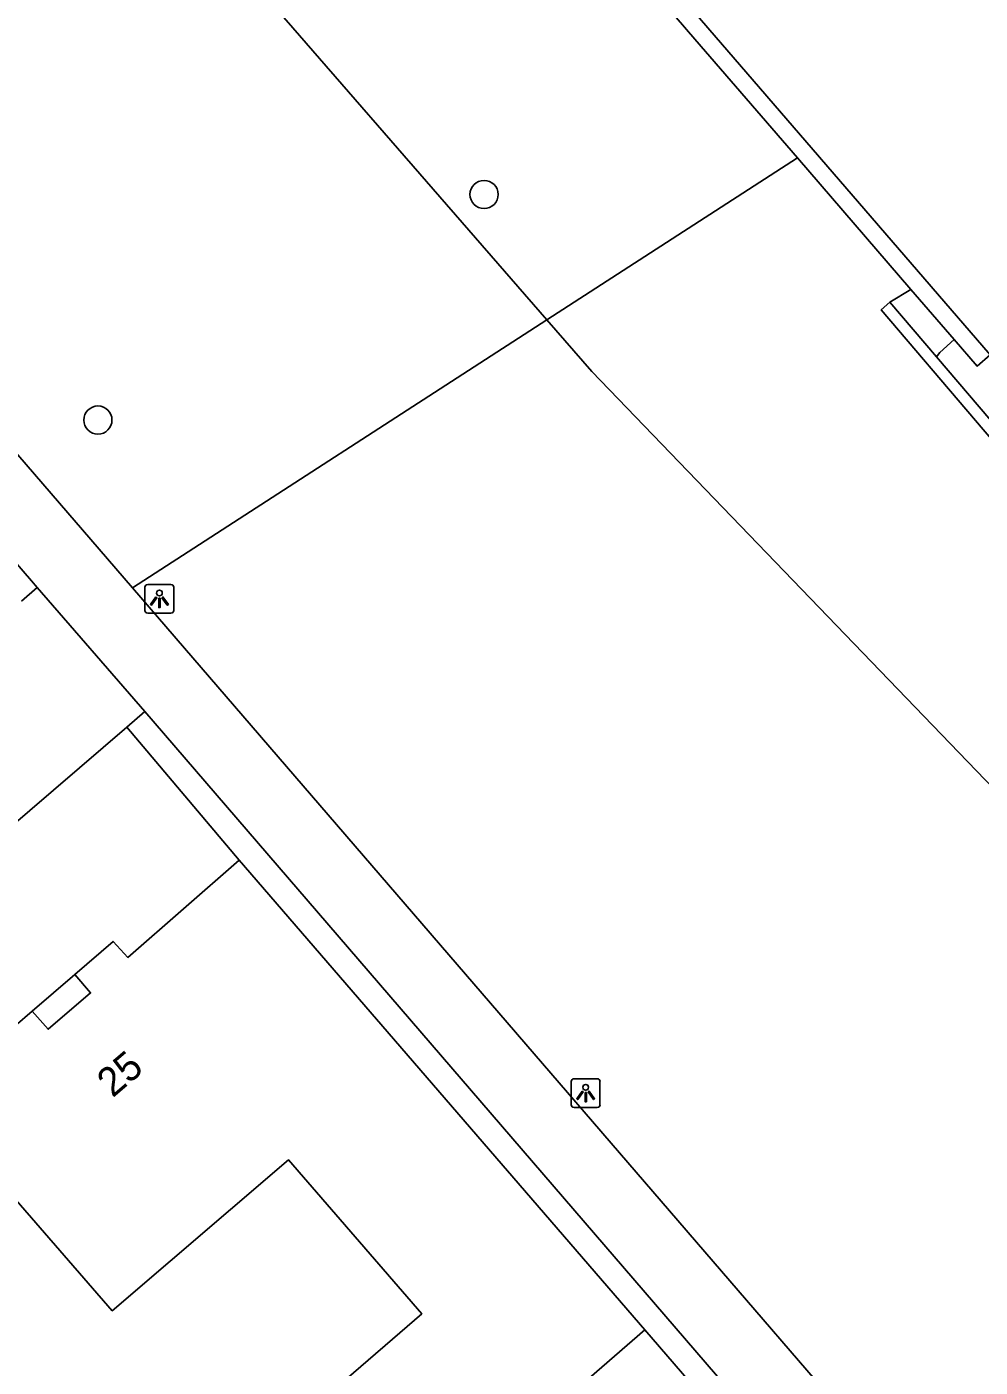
# Model space of a CAD drawing. Extents: x 155888 to 156864, y 383882 to 384671.
# Drawn here: x 156697.96 to 156731.07, y 384531.35 to 384577.89 of the extents above; entities that cross this region are included whole.
import ezdxf

# ---------------------------------------------------------------- set-up
doc = ezdxf.new("R2010")
doc.units = 0
for name, color, linetype in [('IMGEO_Boom', 7, 'Continuous'), ('IMGEO_Groenvoorziening', 7, 'Continuous'), ('IMGEO_Haag', 7, 'Continuous'), ('IMGEO_Kademuur', 7, 'Continuous'), ('IMGEO_Lichtpunt', 7, 'Continuous'), ('IMGEO_Loofbos', 7, 'Continuous'), ('IMGEO_Pand', 7, 'Continuous'), ('IMGEO_Pand_nummerreeks', 7, 'Continuous'), ('IMGEO_Pand_overbouw', 7, 'Continuous'), ('IMGEO_Rijbaan_lokaal_open', 7, 'Continuous'), ('IMGEO_Waterloop', 7, 'Continuous')]:
    doc.layers.add(name, color=color, linetype=linetype)

msp = doc.modelspace()

# ---------------------------------------------------------------- linework, layer by layer
at = {"layer": 'IMGEO_Boom'}
for centre in [(156713.839, 384572.068), (156700.431, 384564.237)]:
    msp.add_circle(centre, 0.489, dxfattribs=at)
at = {"layer": 'IMGEO_Groenvoorziening'}
for points in [[(156727.934, 384568.324), (156728.663, 384568.774)], [(156701.627, 384558.41), (156716.021, 384567.715)], [(156716.021, 384567.715), (156717.577, 384565.925), (156732.76, 384550.173), (156737.963, 384544.473), (156739.222, 384543.094), (156745.408, 384535.691), (156748.688, 384532.293), (156751.882, 384529.312), (156756.545, 384523.93), (156762.452, 384516.465), (156769.41, 384508.172), (156775.598, 384500), (156777.21, 384497.871), (156779.883, 384495.023), (156785.482, 384488.274), (156806.723, 384464.552)]]:
    msp.add_lwpolyline(points, dxfattribs=at)
at = {"layer": 'IMGEO_Haag'}
for points in [[(156705.337, 384548.958), (156701.431, 384553.575)], [(156739.345, 384509.57), (156719.422, 384532.653)]]:
    msp.add_lwpolyline(points, dxfattribs=at)
at = {"layer": 'IMGEO_Kademuur'}
for points in [[(156730.165, 384567.033), (156730.961, 384566.111), (156731.416, 384566.503), (156721.613, 384577.857), (156702.593, 384599.931), (156682.744, 384622.702), (156659.378, 384649.515), (156642.832, 384668.509), (156640.266, 384671.459)], [(156639.814, 384671.065), (156642.38, 384668.115), (156658.926, 384649.121), (156682.291, 384622.308), (156702.139, 384599.538), (156721.159, 384577.465), (156724.721, 384573.339)], [(156724.721, 384573.339), (156728.663, 384568.774)], [(156728.663, 384568.774), (156730.165, 384567.033)], [(156734.487, 384560.639), (156734.183, 384560.379), (156727.63, 384568.065), (156727.934, 384568.324)], [(156729.546, 384566.434), (156727.934, 384568.324)], [(156729.546, 384566.434), (156732.509, 384562.958)]]:
    msp.add_lwpolyline(points, dxfattribs=at)
at = {"layer": 'IMGEO_Lichtpunt'}
for p, q in [((156702.066, 384558.434), (156702.066, 384557.627)), ((156702.066, 384558.434), (156702.066, 384557.627)), ((156702.968, 384558.529), (156702.16, 384558.529)), ((156702.968, 384558.529), (156702.16, 384558.529)), ((156703.062, 384557.627), (156703.062, 384558.434)), ((156703.062, 384557.627), (156703.062, 384558.434)), ((156702.16, 384557.533), (156702.968, 384557.533)), ((156702.16, 384557.533), (156702.968, 384557.533)), ((156716.869, 384541.273), (156716.869, 384540.466)), ((156716.869, 384541.273), (156716.869, 384540.466)), ((156717.771, 384541.368), (156716.963, 384541.368)), ((156717.771, 384541.368), (156716.963, 384541.368)), ((156717.865, 384540.466), (156717.865, 384541.273)), ((156717.865, 384540.466), (156717.865, 384541.273)), ((156716.963, 384540.372), (156717.771, 384540.372)), ((156716.963, 384540.372), (156717.771, 384540.372))]:
    msp.add_line(p, q, dxfattribs=at)
for points in [[(156702.44, 384558.098), (156702.479, 384558.07), (156702.291, 384557.808), (156702.253, 384557.835), (156702.44, 384558.098)], [(156702.542, 384558.05), (156702.589, 384558.05), (156702.589, 384557.728), (156702.542, 384557.728), (156702.542, 384558.05)], [(156702.652, 384558.07), (156702.69, 384558.097), (156702.877, 384557.835), (156702.838, 384557.807), (156702.652, 384558.07)], [(156717.243, 384540.937), (156717.282, 384540.909), (156717.094, 384540.647), (156717.056, 384540.674), (156717.243, 384540.937)], [(156717.345, 384540.889), (156717.392, 384540.889), (156717.392, 384540.567), (156717.345, 384540.567), (156717.345, 384540.889)], [(156717.455, 384540.909), (156717.493, 384540.936), (156717.68, 384540.674), (156717.641, 384540.646), (156717.455, 384540.909)]]:
    msp.add_lwpolyline(points, dxfattribs=at)
for centre in [(156702.565, 384558.232), (156717.368, 384541.071)]:
    msp.add_circle(centre, 0.0994, dxfattribs=at)
for centre, start, end in [((156702.16, 384558.434), 90, 180), ((156702.16, 384558.434), 90, 180), ((156702.968, 384558.434), 0, 90), ((156702.968, 384558.434), 0, 90), ((156702.16, 384557.627), 180, 270), ((156702.16, 384557.627), 180, 270), ((156702.968, 384557.627), 270, 0), ((156702.968, 384557.627), 270, 360), ((156716.963, 384541.273), 90, 180), ((156716.963, 384541.273), 90, 180), ((156717.771, 384541.273), 0, 90), ((156717.771, 384541.273), 0, 90), ((156716.963, 384540.466), 180, 270), ((156716.963, 384540.466), 180, 270), ((156717.771, 384540.466), 270, 0), ((156717.771, 384540.466), 270, 360)]:
    msp.add_arc(centre, 0.0946, start, end, dxfattribs=at)
at = {"layer": 'IMGEO_Loofbos'}
for points in [[(156716.021, 384567.715), (156703.711, 384581.872)], [(156716.021, 384567.715), (156724.721, 384573.339)]]:
    msp.add_lwpolyline(points, dxfattribs=at)
at = {"layer": 'IMGEO_Pand'}
for points in [[(156719.422, 384532.653), (156712.4, 384526.557), (156708.802, 384530.72), (156711.678, 384533.209), (156707.048, 384538.555), (156700.927, 384533.314), (156697.595, 384537.148), (156696.824, 384538.035), (156696.427, 384537.697), (156695.484, 384538.802), (156695.879, 384539.161), (156694.591, 384540.654), (156698.151, 384543.72), (156698.699, 384543.084), (156700.177, 384544.349), (156699.632, 384544.988), (156700.959, 384546.136), (156701.466, 384545.582), (156705.337, 384548.958)], [(156719.422, 384532.653), (156705.337, 384548.958)]]:
    msp.add_lwpolyline(points, dxfattribs=at)
at = {"layer": 'IMGEO_Pand_overbouw'}
msp.add_lwpolyline([(156699.632, 384544.988), (156698.151, 384543.72), (156698.699, 384543.084), (156700.177, 384544.349)], close=True, dxfattribs=at)
at = {"layer": 'IMGEO_Rijbaan_lokaal_open'}
for points in [[(156622.096, 384650.592), (156623.228, 384649.262), (156664.623, 384601.327), (156701.627, 384558.41)], [(156664.605, 384597.51), (156665.067, 384596.977), (156698.126, 384558.649), (156698.324, 384558.419)], [(156698.324, 384558.419), (156697.773, 384557.945)], [(156698.324, 384558.419), (156702.057, 384554.113)], [(156792.9, 384452.66), (156752, 384500), (156746.365, 384506.522), (156701.627, 384558.41)], [(156701.431, 384553.575), (156702.057, 384554.113)], [(156702.057, 384554.113), (156739.97, 384510.109)], [(156701.431, 384553.575), (156675.468, 384531.273)]]:
    msp.add_lwpolyline(points, dxfattribs=at)
at = {"layer": 'IMGEO_Waterloop'}
msp.add_lwpolyline([(156730.165, 384567.033), (156729.663, 384566.578), (156729.546, 384566.434)], dxfattribs=at)

# ---------------------------------------------------------------- texts
at = {"layer": 'IMGEO_Pand_nummerreeks'}
msp.add_text('25', height=1, rotation=40.5598, dxfattribs=at).set_placement((156700.943, 384540.687))

doc.saveas('drawing.dxf')
